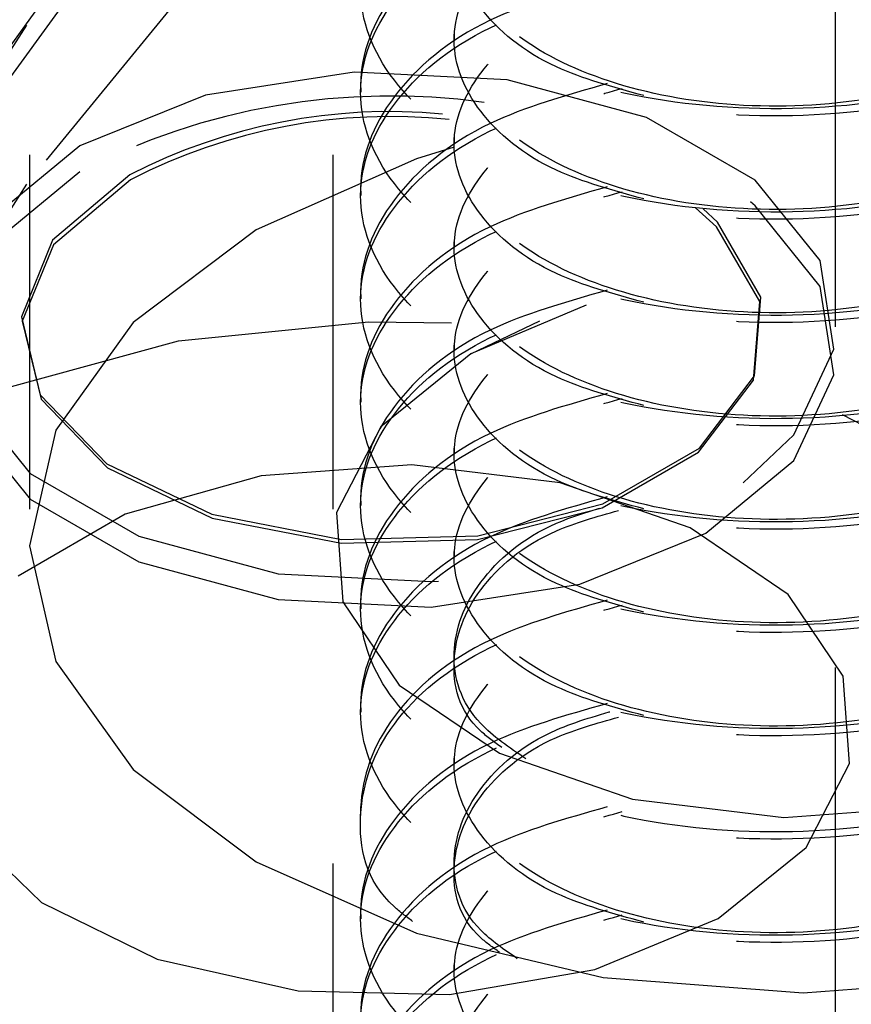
# Model space of a CAD drawing. Header units: inches. Extents: x 1907 to 2452, y -210 to -54.
# Tile 306 of 656: x 1990.757 to 1990.992, y -192.627 to -192.349. Entities that reach past the tile are written whole.
import ezdxf

# ---------------------------------------------------------------- set-up
doc = ezdxf.new("R2010")
doc.units = ezdxf.units.IN
doc.header["$LTSCALE"] = 0.5
doc.header["$MEASUREMENT"] = 0
doc.linetypes.add('HIDDEN', pattern=[0.22499999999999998, 0.15, -0.075])
doc.layers.add('SID-M-H', color=4, linetype='HIDDEN')

msp = doc.modelspace()

# ---------------------------------------------------------------- linework, layer by layer
at = {"layer": 'SID-M-H'}
for p, q in [((1990.759900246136, -191.7873924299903), (1990.759900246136, -192.4977829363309)), ((1990.845587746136, -191.7873924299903), (1990.845587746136, -192.8325646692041)), ((1990.987449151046, -192.4359006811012), (1990.987449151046, -192.2314440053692)), ((1990.82794081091, -192.2665448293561), (1990.759059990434, -192.3507653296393)), ((1990.791930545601, -192.3050375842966), (1990.729390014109, -192.390890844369)), ((1990.733052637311, -192.394864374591), (1990.795462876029, -192.3091899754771)), ((1990.82794081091, -192.3114545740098), (1990.759059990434, -192.395675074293)), ((1990.759059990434, -192.3507653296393), (1990.702975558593, -192.438092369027)), ((1990.879819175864, -192.3529927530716), (1990.879819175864, -192.3551191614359)), ((1990.851554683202, -192.3640143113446), (1990.809621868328, -192.3705006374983)), ((1990.894801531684, -192.3661985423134), (1990.851554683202, -192.3640143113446)), ((1990.853400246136, -192.3675738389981), (1990.853400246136, -192.3697002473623)), ((1990.93414620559, -192.376789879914), (1990.894801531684, -192.3661985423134)), ((1990.809621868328, -192.3705006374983), (1990.774060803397, -192.3848751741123)), ((1990.964843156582, -192.3945108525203), (1990.93414620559, -192.376789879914)), ((1990.879819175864, -192.3821549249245), (1990.879819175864, -192.3842813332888)), ((1990.774060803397, -192.3848751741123), (1990.749160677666, -192.4054041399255)), ((1990.879841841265, -192.3852066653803), (1990.869150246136, -192.388544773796)), ((1990.869150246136, -192.388544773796), (1990.823897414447, -192.4085903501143)), ((1990.774060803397, -192.3921564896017), (1990.749160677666, -192.4126854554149)), ((1990.788227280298, -192.3930533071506), (1990.766427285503, -192.411424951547)), ((1990.788417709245, -192.3944103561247), (1990.766673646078, -192.4127348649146)), ((1990.983189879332, -192.4172240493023), (1990.964843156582, -192.3945108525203)), ((1990.759059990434, -192.395675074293), (1990.702975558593, -192.4830021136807)), ((1990.853400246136, -192.3967360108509), (1990.853400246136, -192.3988624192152)), ((1990.964843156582, -192.4017921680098), (1990.963444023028, -192.4006619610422)), ((1990.953914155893, -192.4077374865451), (1990.947995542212, -192.4023036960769)), ((1990.954149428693, -192.406414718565), (1990.950129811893, -192.4025882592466)), ((1990.983189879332, -192.4245053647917), (1990.964843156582, -192.4017921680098)), ((1990.966408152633, -192.4275290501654), (1990.954149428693, -192.406414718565)), ((1990.823897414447, -192.4085903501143), (1990.789173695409, -192.4347142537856)), ((1990.966141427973, -192.4287976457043), (1990.953914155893, -192.4077374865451)), ((1990.766427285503, -192.411424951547), (1990.757595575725, -192.4331021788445)), ((1990.879819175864, -192.4113170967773), (1990.879819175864, -192.4134435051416)), ((1990.766673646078, -192.4127348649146), (1990.757864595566, -192.4343564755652)), ((1990.986973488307, -192.4421899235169), (1990.983189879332, -192.4172240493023)), ((1990.853400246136, -192.4258981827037), (1990.853400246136, -192.428024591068)), ((1990.986973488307, -192.4494712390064), (1990.983189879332, -192.4245053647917)), ((1990.964626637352, -192.4497740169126), (1990.966408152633, -192.4275290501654)), ((1990.917064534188, -192.4297778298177), (1990.88448762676, -192.4435683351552)), ((1990.964364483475, -192.4509855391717), (1990.966141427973, -192.4287976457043)), ((1990.757595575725, -192.4331021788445), (1990.762924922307, -192.4551573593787)), ((1990.88448762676, -192.4435683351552), (1990.904026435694, -192.4342610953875)), ((1990.757864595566, -192.4343564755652), (1990.763180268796, -192.4563550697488)), ((1990.789173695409, -192.4347142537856), (1990.767345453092, -192.4651361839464)), ((1990.801946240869, -192.4398471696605), (1990.855620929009, -192.4345046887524)), ((1990.855620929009, -192.4345046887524), (1990.879092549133, -192.4348378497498)), ((1990.752758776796, -192.4533513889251), (1990.801946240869, -192.4398471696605)), ((1990.879819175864, -192.4404792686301), (1990.879819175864, -192.4426056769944)), ((1990.975737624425, -192.466397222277), (1990.986973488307, -192.4421899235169)), ((1990.88448762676, -192.4435683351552), (1990.859082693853, -192.4641092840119)), ((1990.987449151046, -193.2321147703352), (1990.987449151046, -192.4431819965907)), ((1990.948823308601, -192.4713045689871), (1990.964364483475, -192.4509855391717)), ((1990.94904548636, -192.4701453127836), (1990.964626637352, -192.4497740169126)), ((1990.975737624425, -192.4736785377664), (1990.986973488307, -192.4494712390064)), ((1990.74170842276, -192.4545773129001), (1990.76005514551, -192.4772905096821)), ((1990.762924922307, -192.4551573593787), (1990.781695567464, -192.4746118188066)), ((1990.763180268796, -192.4563550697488), (1990.781902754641, -192.4757596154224)), ((1990.853400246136, -192.4550603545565), (1990.853400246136, -192.4571867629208)), ((1990.74170842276, -192.4618586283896), (1990.76005514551, -192.4845718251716)), ((1990.98936924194, -192.4606646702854), (1991.003870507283, -192.4682541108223)), ((1990.859082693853, -192.4641092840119), (1990.84660766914, -192.4882992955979)), ((1990.767345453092, -192.4651361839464), (1990.759900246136, -192.4977829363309)), ((1990.961430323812, -192.4799705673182), (1990.975737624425, -192.466397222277)), ((1990.879819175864, -192.469641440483), (1990.879819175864, -192.4717678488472)), ((1990.921769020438, -192.4858916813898), (1990.94904548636, -192.4701453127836)), ((1990.921616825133, -192.4870105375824), (1990.948823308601, -192.4713045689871)), ((1990.781695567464, -192.4746118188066), (1990.811372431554, -192.4888381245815)), ((1990.781902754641, -192.4757596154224), (1990.811503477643, -192.4899494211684)), ((1990.867821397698, -192.4749116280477), (1990.825355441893, -192.4779674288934)), ((1990.909705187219, -192.479981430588), (1990.867821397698, -192.4749116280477)), ((1990.950837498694, -192.4942075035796), (1990.975737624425, -192.4736785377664)), ((1990.76005514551, -192.4772905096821), (1990.790752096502, -192.4950114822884)), ((1990.825355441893, -192.4779674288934), (1990.786909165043, -192.4888176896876)), ((1990.946468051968, -192.4926274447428), (1990.909705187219, -192.479981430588)), ((1990.853400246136, -192.4842225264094), (1990.853400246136, -192.4863489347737)), ((1990.76005514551, -192.4845718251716), (1990.790752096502, -192.5022927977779)), ((1990.886419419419, -192.4959822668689), (1990.921616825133, -192.4870105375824)), ((1990.886481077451, -192.4948864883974), (1990.921769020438, -192.4858916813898)), ((1990.786909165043, -192.4888176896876), (1990.756648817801, -192.5062866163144)), ((1990.811372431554, -192.4888381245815), (1990.847947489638, -192.495914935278)), ((1990.84660766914, -192.4882992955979), (1990.848414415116, -192.5135170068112)), ((1990.811503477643, -192.4899494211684), (1990.847984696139, -192.4970080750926)), ((1990.974126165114, -192.5114792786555), (1990.946468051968, -192.4926274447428)), ((1990.790752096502, -192.4950114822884), (1990.830096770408, -192.505602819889)), ((1990.847947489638, -192.495914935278), (1990.886481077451, -192.4948864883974)), ((1990.915276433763, -192.5085820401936), (1990.950837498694, -192.4942075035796)), ((1990.759900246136, -192.4977829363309), (1990.767345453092, -192.5304296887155)), ((1990.847984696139, -192.4970080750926), (1990.886419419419, -192.4959822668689)), ((1990.879819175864, -192.4988036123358), (1990.879819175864, -192.5009300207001)), ((1990.790752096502, -192.5022927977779), (1990.830096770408, -192.5128841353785)), ((1990.830096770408, -192.505602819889), (1990.873343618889, -192.5077870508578)), ((1990.873343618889, -192.5077870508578), (1990.875406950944, -192.5076728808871)), ((1990.873343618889, -192.5150683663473), (1990.915276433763, -192.5085820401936)), ((1990.989682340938, -192.5344940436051), (1990.974126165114, -192.5114792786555)), ((1990.830096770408, -192.5128841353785), (1990.873343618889, -192.5150683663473)), ((1990.848414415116, -192.5135170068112), (1990.864307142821, -192.5370296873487)), ((1990.853400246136, -192.5133846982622), (1990.853400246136, -192.5155111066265)), ((1990.879819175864, -192.5279657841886), (1990.879819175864, -192.5300921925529)), ((1990.767345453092, -192.5304296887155), (1990.789173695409, -192.5608516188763)), ((1990.864307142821, -192.5370296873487), (1990.892563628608, -192.5562893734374)), ((1990.991450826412, -192.5591777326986), (1990.989682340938, -192.5344940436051)), ((1990.853400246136, -192.542546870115), (1990.853400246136, -192.5446732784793)), ((1990.892563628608, -192.5562893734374), (1990.930121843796, -192.5692089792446)), ((1990.879819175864, -192.5571279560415), (1990.879819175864, -192.5592543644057)), ((1990.979239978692, -192.5828554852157), (1990.991450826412, -192.5591777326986)), ((1990.789173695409, -192.5608516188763), (1990.823897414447, -192.5869755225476)), ((1990.930121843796, -192.5692089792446), (1990.972911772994, -192.5743884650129)), ((1990.853400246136, -192.5717090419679), (1990.853400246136, -192.5738354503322)), ((1990.972911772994, -192.5743884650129), (1991.016296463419, -192.5712665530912)), ((1990.741342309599, -192.5771752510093), (1990.76324822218, -192.5983980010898)), ((1990.9543730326, -192.6029614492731), (1990.979239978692, -192.5828554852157)), ((1990.823897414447, -192.5869755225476), (1990.869150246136, -192.6070210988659)), ((1990.879819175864, -192.5862901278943), (1990.879819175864, -192.5884165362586)), ((1990.76324822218, -192.5983980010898), (1990.795904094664, -192.6143646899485)), ((1990.853400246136, -192.6008712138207), (1990.853400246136, -192.602997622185)), ((1990.919544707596, -192.6173168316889), (1990.9543730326, -192.6029614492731)), ((1990.869150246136, -192.6070210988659), (1990.921848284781, -192.6196222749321)), ((1990.795904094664, -192.6143646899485), (1990.83577115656, -192.623345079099)), ((1990.878529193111, -192.6243660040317), (1990.919544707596, -192.6173168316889)), ((1990.879819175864, -192.6154522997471), (1990.879819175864, -192.6175787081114)), ((1990.921848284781, -192.6196222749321), (1990.978400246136, -192.6239203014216)), ((1990.978400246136, -192.6239203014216), (1991.034952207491, -192.6196222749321)), ((1990.83577115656, -192.623345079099), (1990.878529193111, -192.6243660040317))]:
    msp.add_line(p, q, dxfattribs=at)
for centre, radius, start, end in [((1990.861975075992, -192.5620916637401), 0.191329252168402, 82.11061266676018, 117.3543360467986), ((1990.861761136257, -192.5353001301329), 0.1601292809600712, 84.71637723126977, 117.3365000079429), ((1990.861878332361, -192.5366329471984), 0.1600741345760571, 84.08111062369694, 117.3171978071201)]:
    msp.add_arc(centre, radius, start, end, dxfattribs=at)
for points, knots in [([(1990.923029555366, -192.2506172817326), (1990.911377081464, -192.2539278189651), (1990.885412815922, -192.2613044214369), (1990.860076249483, -192.2829161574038), (1990.850101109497, -192.3092018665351), (1990.859920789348, -192.3357733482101), (1990.887707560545, -192.3579547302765), (1990.929320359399, -192.3721861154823), (1990.978399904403, -192.3759985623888), (1991.027481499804, -192.3685391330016), (1991.069088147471, -192.3506710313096), (1991.096897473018, -192.3248118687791), (1991.106633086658, -192.2947165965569), (1991.096971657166, -192.2643322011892), (1991.068791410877, -192.239340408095), (1991.040395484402, -192.224471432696), (1991.022443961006, -192.2219307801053), (1991.0205313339, -192.2216600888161)], [0, 0, 0, 0, 0.05843403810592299, 0.1302038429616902, 0.2019736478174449, 0.27374345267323, 0.3455132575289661, 0.4172830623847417, 0.489052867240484, 0.5608226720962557, 0.6325924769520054, 0.7043622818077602, 0.7761320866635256, 0.8479018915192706, 0.9196716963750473, 0.9914415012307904, 1, 1, 1, 1]), ([(1991.019821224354, -192.2236778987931), (1991.021973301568, -192.2239798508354), (1991.040174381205, -192.2265335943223), (1991.068800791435, -192.2414499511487), (1991.096969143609, -192.2664631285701), (1991.106633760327, -192.2968417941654), (1991.096897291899, -192.3269386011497), (1991.069088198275, -192.3527973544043), (1991.027481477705, -192.3706655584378), (1990.978399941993, -192.3781249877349), (1990.929320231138, -192.3743124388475), (1990.887708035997, -192.3600814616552), (1990.859919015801, -192.3378985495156), (1990.850107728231, -192.3113327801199), (1990.860051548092, -192.285025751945), (1990.885991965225, -192.2630703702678), (1990.912788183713, -192.255505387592), (1990.925245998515, -192.2519883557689)], [0, 0, 0, 0, 0.009576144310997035, 0.08098973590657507, 0.1524033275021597, 0.2238169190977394, 0.2952305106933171, 0.3666441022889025, 0.4380576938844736, 0.5094712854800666, 0.5808848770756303, 0.6522984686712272, 0.7237120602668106, 0.7951256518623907, 0.866539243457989, 0.9379528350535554, 1, 1, 1, 1]), ([(1990.923029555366, -192.2797794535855), (1990.911377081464, -192.2830899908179), (1990.885412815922, -192.2904665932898), (1990.860076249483, -192.3120783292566), (1990.850101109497, -192.338364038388), (1990.859920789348, -192.3649355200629), (1990.887707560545, -192.3871169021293), (1990.929320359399, -192.4013482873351), (1990.978399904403, -192.4051607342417), (1991.027481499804, -192.3977013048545), (1991.069088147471, -192.3798332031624), (1991.096897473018, -192.353974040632), (1991.106633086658, -192.3238787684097), (1991.096971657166, -192.2934943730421), (1991.068791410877, -192.2685025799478), (1991.040395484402, -192.2536336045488), (1991.022443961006, -192.2510929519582), (1991.0205313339, -192.2508222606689)], [0, 0, 0, 0, 0.05843403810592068, 0.1302038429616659, 0.2019736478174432, 0.2737434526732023, 0.3455132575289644, 0.4172830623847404, 0.4890528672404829, 0.5608226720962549, 0.6325924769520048, 0.7043622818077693, 0.7761320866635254, 0.8479018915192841, 0.9196716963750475, 0.9914415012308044, 1, 1, 1, 1]), ([(1991.019821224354, -192.2528400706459), (1991.021973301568, -192.2531420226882), (1991.040174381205, -192.2556957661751), (1991.068800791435, -192.2706121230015), (1991.096969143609, -192.2956253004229), (1991.106633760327, -192.3260039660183), (1991.096897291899, -192.3561007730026), (1991.069088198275, -192.3819595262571), (1991.027481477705, -192.3998277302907), (1990.978399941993, -192.4072871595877), (1990.929320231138, -192.4034746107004), (1990.887708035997, -192.389243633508), (1990.859919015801, -192.3670607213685), (1990.850107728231, -192.3404949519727), (1990.860051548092, -192.3141879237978), (1990.885991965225, -192.2922325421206), (1990.912788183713, -192.2846675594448), (1990.925245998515, -192.2811505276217)], [0, 0, 0, 0, 0.009576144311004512, 0.08098973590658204, 0.1524033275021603, 0.223816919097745, 0.2952305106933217, 0.3666441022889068, 0.4380576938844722, 0.50947128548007, 0.5808848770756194, 0.6522984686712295, 0.7237120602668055, 0.7951256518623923, 0.86653924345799, 0.937952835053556, 1, 1, 1, 1]), ([(1991.017897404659, -192.2519883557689), (1991.028604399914, -192.2560130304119), (1991.050646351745, -192.2642984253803), (1991.071760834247, -192.2851913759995), (1991.079571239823, -192.3092200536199), (1991.071842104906, -192.3334253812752), (1991.04992401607, -192.3541814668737), (1991.017107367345, -192.3686645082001), (1990.978400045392, -192.3749308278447), (1990.939693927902, -192.3723102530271), (1990.90687366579, -192.3614701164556), (1990.884968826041, -192.3443682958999), (1990.87719030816, -192.323774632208), (1990.885184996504, -192.3035166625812), (1990.903084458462, -192.2879509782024), (1990.920731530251, -192.2829746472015), (1990.927200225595, -192.2811505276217)], [0, 0, 0, 0, 0.06984989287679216, 0.1437964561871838, 0.2177430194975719, 0.2916895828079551, 0.3656361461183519, 0.4395827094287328, 0.5135292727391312, 0.587475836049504, 0.6614223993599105, 0.7353689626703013, 0.8093155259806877, 0.8832620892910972, 0.9572086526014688, 1, 1, 1, 1]), ([(1990.923029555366, -192.3089416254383), (1990.911377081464, -192.3122521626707), (1990.885412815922, -192.3196287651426), (1990.860076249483, -192.3412405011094), (1990.850101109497, -192.3675262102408), (1990.859920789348, -192.3940976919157), (1990.887707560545, -192.4162790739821), (1990.929320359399, -192.430510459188), (1990.978399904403, -192.4343229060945), (1991.027481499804, -192.4268634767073), (1991.069088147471, -192.4089953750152), (1991.096897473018, -192.3831362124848), (1991.106633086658, -192.3530409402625), (1991.096971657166, -192.3226565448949), (1991.068791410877, -192.2976647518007), (1991.040395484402, -192.2827957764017), (1991.022443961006, -192.280255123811), (1991.0205313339, -192.2799844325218)], [0, 0, 0, 0, 0.0584340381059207, 0.130203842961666, 0.2019736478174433, 0.2737434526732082, 0.3455132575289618, 0.4172830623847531, 0.4890528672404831, 0.5608226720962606, 0.6325924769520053, 0.7043622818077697, 0.7761320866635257, 0.84790189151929, 0.9196716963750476, 0.9914415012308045, 1, 1, 1, 1]), ([(1991.017897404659, -192.2811505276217), (1991.028604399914, -192.2851752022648), (1991.050646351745, -192.2934605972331), (1991.071760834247, -192.3143535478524), (1991.079571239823, -192.3383822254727), (1991.071842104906, -192.362587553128), (1991.04992401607, -192.3833436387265), (1991.017107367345, -192.397826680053), (1990.978400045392, -192.4040929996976), (1990.939693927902, -192.4014724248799), (1990.90687366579, -192.3906322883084), (1990.884968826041, -192.3735304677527), (1990.87719030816, -192.3529368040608), (1990.885184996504, -192.332678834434), (1990.903084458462, -192.3171131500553), (1990.920731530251, -192.3121368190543), (1990.927200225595, -192.3103126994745)], [0, 0, 0, 0, 0.06984989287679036, 0.1437964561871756, 0.2177430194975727, 0.2916895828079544, 0.3656361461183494, 0.4395827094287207, 0.5135292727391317, 0.5874758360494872, 0.6614223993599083, 0.7353689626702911, 0.8093155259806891, 0.883262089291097, 0.9572086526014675, 0.9999999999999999, 0.9999999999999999, 0.9999999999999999, 0.9999999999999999]), ([(1991.019821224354, -192.2820022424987), (1991.021973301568, -192.282304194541), (1991.040174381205, -192.2848579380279), (1991.068800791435, -192.2997742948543), (1991.096969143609, -192.3247874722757), (1991.106633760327, -192.3551661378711), (1991.096897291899, -192.3852629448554), (1991.069088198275, -192.4111216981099), (1991.027481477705, -192.4289899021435), (1990.978399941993, -192.4364493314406), (1990.929320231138, -192.4326367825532), (1990.887708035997, -192.4184058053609), (1990.859919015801, -192.3962228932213), (1990.850107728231, -192.3696571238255), (1990.860051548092, -192.3433500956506), (1990.885991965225, -192.3213947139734), (1990.912788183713, -192.3138297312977), (1990.925245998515, -192.3103126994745)], [0, 0, 0, 0, 0.009576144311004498, 0.08098973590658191, 0.1524033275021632, 0.2238169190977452, 0.2952305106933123, 0.3666441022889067, 0.4380576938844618, 0.5094712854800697, 0.5808848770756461, 0.652298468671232, 0.7237120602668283, 0.7951256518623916, 0.8665392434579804, 0.9379528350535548, 1, 1, 1, 1]), ([(1990.933368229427, -192.3706647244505), (1990.924672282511, -192.3682797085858), (1990.904705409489, -192.3628034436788), (1990.885118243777, -192.3463443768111), (1990.877146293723, -192.3259386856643), (1990.885211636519, -192.3056428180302), (1990.902819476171, -192.2902339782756), (1990.920093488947, -192.2853367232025), (1990.926205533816, -192.2836039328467)], [0, 0, 0, 0, 0.1450500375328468, 0.3330512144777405, 0.5210523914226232, 0.709053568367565, 0.8970547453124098, 1, 1, 1, 1]), ([(1990.933368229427, -192.3998268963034), (1990.924673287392, -192.397442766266), (1990.90470872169, -192.3919685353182), (1990.885100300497, -192.3754907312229), (1990.877213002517, -192.3551596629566), (1990.88496274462, -192.3345855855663), (1990.906875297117, -192.3174785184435), (1990.939693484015, -192.3066397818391), (1990.978400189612, -192.30401885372), (1991.017107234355, -192.310285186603), (1991.049924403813, -192.3247685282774), (1991.071840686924, -192.3455233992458), (1991.079576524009, -192.3697332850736), (1991.071741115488, -192.3937449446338), (1991.051147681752, -192.4142721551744), (1991.029827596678, -192.422328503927), (1991.019821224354, -192.4261096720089)], [0, 0, 0, 0, 0.05649815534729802, 0.1297261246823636, 0.2029540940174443, 0.2761820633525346, 0.3494100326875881, 0.4226380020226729, 0.4958659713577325, 0.569093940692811, 0.6423219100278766, 0.7155498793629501, 0.7887778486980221, 0.8620058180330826, 0.9352337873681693, 1, 1, 1, 1]), ([(1990.923029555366, -192.3381037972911), (1990.911377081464, -192.3414143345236), (1990.885412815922, -192.3487909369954), (1990.860076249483, -192.3704026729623), (1990.850101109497, -192.3966883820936), (1990.859920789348, -192.4232598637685), (1990.887707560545, -192.445441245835), (1990.929320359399, -192.4596726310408), (1990.978399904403, -192.4634850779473), (1991.027481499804, -192.4560256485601), (1991.069088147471, -192.438157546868), (1991.096897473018, -192.4122983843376), (1991.106633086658, -192.3822031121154), (1991.096971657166, -192.3518187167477), (1991.068791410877, -192.3268269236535), (1991.040395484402, -192.3119579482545), (1991.022443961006, -192.3094172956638), (1991.0205313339, -192.3091466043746)], [0, 0, 0, 0, 0.0584340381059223, 0.1302038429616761, 0.2019736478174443, 0.2737434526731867, 0.3455132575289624, 0.4172830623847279, 0.4890528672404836, 0.5608226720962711, 0.6325924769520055, 0.7043622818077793, 0.7761320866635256, 0.8479018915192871, 0.9196716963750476, 0.9914415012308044, 1, 1, 1, 1]), ([(1991.019821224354, -192.3111644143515), (1991.021973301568, -192.3114663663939), (1991.040174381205, -192.3140201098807), (1991.068800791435, -192.3289364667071), (1991.096969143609, -192.3539496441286), (1991.106633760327, -192.3843283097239), (1991.096897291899, -192.4144251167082), (1991.069088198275, -192.4402838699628), (1991.027481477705, -192.4581520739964), (1990.978399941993, -192.4656115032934), (1990.929320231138, -192.461798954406), (1990.887708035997, -192.4475679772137), (1990.859919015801, -192.4253850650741), (1990.850107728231, -192.3988192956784), (1990.860051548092, -192.3725122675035), (1990.885991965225, -192.3505568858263), (1990.912788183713, -192.3429919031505), (1990.925245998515, -192.3394748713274)], [0, 0, 0, 0, 0.009576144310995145, 0.08098973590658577, 0.1524033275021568, 0.2238169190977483, 0.2952305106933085, 0.3666441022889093, 0.4380576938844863, 0.5094712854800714, 0.5808848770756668, 0.6522984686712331, 0.7237120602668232, 0.795125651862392, 0.8665392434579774, 0.937952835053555, 1, 1, 1, 1]), ([(1991.017897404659, -192.3103126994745), (1991.028604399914, -192.3143373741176), (1991.050646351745, -192.3226227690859), (1991.071760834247, -192.3435157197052), (1991.079571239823, -192.3675443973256), (1991.071842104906, -192.3917497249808), (1991.04992401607, -192.4125058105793), (1991.017107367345, -192.4269888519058), (1990.978400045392, -192.4332551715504), (1990.939693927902, -192.4306345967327), (1990.90687366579, -192.4197944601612), (1990.884968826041, -192.4026926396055), (1990.87719030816, -192.3820989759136), (1990.885184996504, -192.3618410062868), (1990.903084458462, -192.3462753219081), (1990.920731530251, -192.3412989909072), (1990.927200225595, -192.3394748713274)], [0, 0, 0, 0, 0.0698498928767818, 0.1437964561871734, 0.2177430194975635, 0.2916895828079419, 0.3656361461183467, 0.4395827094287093, 0.5135292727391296, 0.5874758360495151, 0.6614223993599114, 0.7353689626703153, 0.8093155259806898, 0.8832620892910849, 0.9572086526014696, 1, 1, 1, 1]), ([(1990.923029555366, -192.3672659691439), (1990.911377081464, -192.3705765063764), (1990.885412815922, -192.3779531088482), (1990.860076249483, -192.3995648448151), (1990.850101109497, -192.4258505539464), (1990.859920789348, -192.4524220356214), (1990.887707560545, -192.4746034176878), (1990.929320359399, -192.4888348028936), (1990.978399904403, -192.4926472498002), (1991.027481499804, -192.4851878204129), (1991.069088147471, -192.4673197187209), (1991.096897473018, -192.4414605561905), (1991.106633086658, -192.4113652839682), (1991.096971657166, -192.3809808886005), (1991.068791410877, -192.3559890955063), (1991.040395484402, -192.3411201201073), (1991.022443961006, -192.3385794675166), (1991.0205313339, -192.3383087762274)], [0, 0, 0, 0, 0.05843403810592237, 0.1302038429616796, 0.2019736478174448, 0.2737434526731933, 0.3455132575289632, 0.4172830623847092, 0.4890528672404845, 0.5608226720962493, 0.632592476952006, 0.7043622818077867, 0.7761320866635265, 0.8479018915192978, 0.9196716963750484, 0.991441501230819, 1, 1, 1, 1]), ([(1991.017897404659, -192.3394748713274), (1991.028604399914, -192.3434995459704), (1991.050646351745, -192.3517849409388), (1991.071760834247, -192.3726778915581), (1991.079571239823, -192.3967065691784), (1991.071842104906, -192.4209118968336), (1991.04992401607, -192.4416679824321), (1991.017107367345, -192.4561510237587), (1990.978400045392, -192.4624173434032), (1990.939693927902, -192.4597967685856), (1990.90687366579, -192.448956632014), (1990.884968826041, -192.4318548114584), (1990.87719030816, -192.4112611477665), (1990.885184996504, -192.3910031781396), (1990.903084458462, -192.3754374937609), (1990.920731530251, -192.37046116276), (1990.927200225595, -192.3686370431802)], [0, 0, 0, 0, 0.0698498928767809, 0.1437964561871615, 0.2177430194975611, 0.2916895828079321, 0.3656361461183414, 0.4395827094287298, 0.5135292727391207, 0.5874758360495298, 0.6614223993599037, 0.7353689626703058, 0.8093155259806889, 0.8832620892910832, 0.9572086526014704, 1, 1, 1, 1]), ([(1991.019821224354, -192.3403265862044), (1991.021973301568, -192.3406285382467), (1991.040174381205, -192.3431822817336), (1991.068800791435, -192.35809863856), (1991.096969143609, -192.3831118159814), (1991.106633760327, -192.4134904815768), (1991.096897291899, -192.443587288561), (1991.069088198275, -192.4694460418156), (1991.027481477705, -192.4873142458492), (1990.978399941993, -192.4947736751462), (1990.929320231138, -192.4909611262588), (1990.887708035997, -192.4767301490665), (1990.859919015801, -192.4545472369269), (1990.850107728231, -192.4279814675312), (1990.860051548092, -192.4016744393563), (1990.885991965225, -192.3797190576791), (1990.912788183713, -192.3721540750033), (1990.925245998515, -192.3686370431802)], [0, 0, 0, 0, 0.009576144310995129, 0.08098973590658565, 0.1524033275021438, 0.2238169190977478, 0.295230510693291, 0.3666441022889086, 0.438057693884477, 0.5094712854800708, 0.5808848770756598, 0.6522984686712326, 0.7237120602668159, 0.7951256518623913, 0.8665392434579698, 0.9379528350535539, 0.9999999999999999, 0.9999999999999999, 0.9999999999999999, 0.9999999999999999]), ([(1990.933368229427, -192.4289890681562), (1990.924672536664, -192.4266042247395), (1990.904706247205, -192.4211283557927), (1990.885113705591, -192.4046656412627), (1990.877163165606, -192.3842744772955), (1990.885148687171, -192.3639244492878), (1990.903936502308, -192.3478963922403), (1990.922800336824, -192.3426580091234), (1990.930434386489, -192.3405380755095)], [0, 0, 0, 0, 0.1415317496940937, 0.3249728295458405, 0.5084139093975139, 0.6918549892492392, 0.8752960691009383, 1, 1, 1, 1]), ([(1990.923029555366, -192.3964281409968), (1990.911377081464, -192.3997386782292), (1990.885412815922, -192.407115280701), (1990.860076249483, -192.4287270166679), (1990.850101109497, -192.4550127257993), (1990.859920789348, -192.4815842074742), (1990.887707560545, -192.5037655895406), (1990.929320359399, -192.5179969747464), (1990.978399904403, -192.521809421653), (1991.027481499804, -192.5143499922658), (1991.069088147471, -192.4964818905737), (1991.096897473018, -192.4706227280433), (1991.106633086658, -192.440527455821), (1991.096971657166, -192.4101430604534), (1991.068791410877, -192.3851512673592), (1991.040395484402, -192.3702822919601), (1991.022443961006, -192.3677416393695), (1991.0205313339, -192.3674709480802)], [0, 0, 0, 0, 0.05843403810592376, 0.1302038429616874, 0.2019736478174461, 0.2737434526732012, 0.3455132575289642, 0.4172830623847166, 0.4890528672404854, 0.560822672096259, 0.6325924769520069, 0.7043622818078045, 0.7761320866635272, 0.847901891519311, 0.9196716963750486, 0.991441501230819, 1, 1, 1, 1]), ([(1991.019821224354, -192.3694887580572), (1991.021973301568, -192.3697907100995), (1991.040174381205, -192.3723444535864), (1991.068800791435, -192.3872608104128), (1991.096969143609, -192.4122739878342), (1991.106633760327, -192.4426526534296), (1991.096897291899, -192.4727494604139), (1991.069088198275, -192.4986082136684), (1991.027481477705, -192.516476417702), (1990.978399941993, -192.5239358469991), (1990.929320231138, -192.5201232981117), (1990.887708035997, -192.5058923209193), (1990.859919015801, -192.4837094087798), (1990.850107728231, -192.457143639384), (1990.860051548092, -192.4308366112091), (1990.885991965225, -192.4088812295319), (1990.912788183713, -192.4013162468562), (1990.925245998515, -192.397799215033)], [0, 0, 0, 0, 0.009576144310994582, 0.0809897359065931, 0.1524033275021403, 0.2238169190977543, 0.2952305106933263, 0.3666441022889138, 0.4380576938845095, 0.5094712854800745, 0.5808848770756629, 0.6522984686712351, 0.7237120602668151, 0.7951256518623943, 0.8665392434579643, 0.9379528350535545, 1, 1, 1, 1]), ([(1991.017897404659, -192.3686370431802), (1991.028604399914, -192.3726617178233), (1991.050646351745, -192.3809471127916), (1991.071760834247, -192.4018400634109), (1991.079571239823, -192.4258687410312), (1991.071842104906, -192.4500740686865), (1991.04992401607, -192.470830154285), (1991.017107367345, -192.4853131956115), (1990.978400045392, -192.4915795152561), (1990.939693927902, -192.4889589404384), (1990.90687366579, -192.4781188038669), (1990.884968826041, -192.4610169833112), (1990.87719030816, -192.4404233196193), (1990.885184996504, -192.4201653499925), (1990.903084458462, -192.4045996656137), (1990.920731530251, -192.3996233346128), (1990.927200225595, -192.397799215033)], [0, 0, 0, 0, 0.06984989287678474, 0.143796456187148, 0.2177430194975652, 0.2916895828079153, 0.3656361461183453, 0.4395827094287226, 0.5135292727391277, 0.587475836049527, 0.6614223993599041, 0.7353689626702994, 0.8093155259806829, 0.8832620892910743, 0.9572086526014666, 1, 1, 1, 1]), ([(1990.933368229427, -192.458151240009), (1990.924672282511, -192.4557662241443), (1990.904705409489, -192.4502899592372), (1990.885118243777, -192.4338308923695), (1990.877146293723, -192.4134252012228), (1990.885211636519, -192.3931293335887), (1990.902819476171, -192.3777204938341), (1990.920093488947, -192.372823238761), (1990.926205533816, -192.3710904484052)], [0, 0, 0, 0, 0.1450500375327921, 0.3330512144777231, 0.5210523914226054, 0.7090535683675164, 0.8970547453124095, 0.9999999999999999, 0.9999999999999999, 0.9999999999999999, 0.9999999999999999]), ([(1990.923029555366, -192.4255903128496), (1990.911377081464, -192.428900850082), (1990.885412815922, -192.4362774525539), (1990.860076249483, -192.4578891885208), (1990.850101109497, -192.4841748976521), (1990.859920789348, -192.510746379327), (1990.887707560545, -192.5329277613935), (1990.929320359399, -192.5471591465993), (1990.978399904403, -192.5509715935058), (1991.027481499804, -192.5435121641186), (1991.069088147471, -192.5256440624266), (1991.096897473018, -192.4997848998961), (1991.106633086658, -192.4696896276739), (1991.096971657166, -192.4393052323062), (1991.068791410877, -192.414313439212), (1991.040395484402, -192.399444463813), (1991.022443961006, -192.3969038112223), (1991.0205313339, -192.3966331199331)], [0, 0, 0, 0, 0.05843403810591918, 0.1302038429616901, 0.2019736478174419, 0.2737434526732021, 0.3455132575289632, 0.4172830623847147, 0.4890528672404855, 0.5608226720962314, 0.6325924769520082, 0.7043622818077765, 0.7761320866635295, 0.8479018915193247, 0.9196716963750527, 0.9914415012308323, 1, 1, 1, 1]), ([(1991.017897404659, -192.397799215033), (1991.028604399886, -192.4018238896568), (1991.050646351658, -192.4101092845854), (1991.071760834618, -192.431002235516), (1991.079571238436, -192.4550309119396), (1991.071842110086, -192.479236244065), (1991.049923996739, -192.4999923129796), (1991.017107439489, -192.5144754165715), (1990.978399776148, -192.5207415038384), (1990.939694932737, -192.5181217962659), (1990.906869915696, -192.5072784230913), (1990.884982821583, -192.4901886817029), (1990.877138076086, -192.4695499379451), (1990.885379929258, -192.4494602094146), (1990.900442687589, -192.4352790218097), (1990.914378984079, -192.4310922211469), (1990.917346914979, -192.4302005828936)], [0, 0, 0, 0, 0.071478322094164, 0.1471488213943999, 0.2228193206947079, 0.2984898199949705, 0.3741603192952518, 0.4498308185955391, 0.5255013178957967, 0.6011718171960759, 0.6768423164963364, 0.7525128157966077, 0.8281833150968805, 0.9038538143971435, 0.9795243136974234, 1, 1, 1, 1]), ([(1991.019821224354, -192.39865092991), (1991.021973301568, -192.3989528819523), (1991.040174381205, -192.4015066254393), (1991.068800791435, -192.4164229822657), (1991.096969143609, -192.4414361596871), (1991.106633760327, -192.4718148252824), (1991.096897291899, -192.5019116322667), (1991.069088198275, -192.5277703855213), (1991.027481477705, -192.5456385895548), (1990.978399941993, -192.5530980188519), (1990.929320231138, -192.5492854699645), (1990.887708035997, -192.5350544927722), (1990.859919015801, -192.5128715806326), (1990.850107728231, -192.4863058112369), (1990.860051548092, -192.4599987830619), (1990.885991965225, -192.4380434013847), (1990.912788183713, -192.430478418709), (1990.925245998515, -192.4269613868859)], [0, 0, 0, 0, 0.009576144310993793, 0.08098973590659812, 0.1524033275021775, 0.2238169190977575, 0.295230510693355, 0.3666441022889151, 0.438057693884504, 0.5094712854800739, 0.5808848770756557, 0.6522984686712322, 0.7237120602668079, 0.7951256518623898, 0.8665392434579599, 0.9379528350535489, 1, 1, 1, 1]), ([(1990.933368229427, -192.4873134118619), (1990.924672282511, -192.4849283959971), (1990.904705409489, -192.4794521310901), (1990.885118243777, -192.4629930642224), (1990.877146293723, -192.4425873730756), (1990.885211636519, -192.4222915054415), (1990.902819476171, -192.4068826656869), (1990.920093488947, -192.4019854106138), (1990.926205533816, -192.400252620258)], [0, 0, 0, 0, 0.145050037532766, 0.3330512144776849, 0.5210523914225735, 0.7090535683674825, 0.8970547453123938, 1, 1, 1, 1]), ([(1991.019821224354, -192.4278131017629), (1991.021973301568, -192.4281150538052), (1991.040174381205, -192.4306687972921), (1991.068800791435, -192.4455851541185), (1991.096969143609, -192.4705983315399), (1991.106633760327, -192.5009769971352), (1991.096897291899, -192.5310738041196), (1991.069088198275, -192.5569325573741), (1991.027481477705, -192.5748007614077), (1990.978399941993, -192.5822601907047), (1990.929320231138, -192.5784476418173), (1990.887708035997, -192.564216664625), (1990.859919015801, -192.5420337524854), (1990.850107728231, -192.5154679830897), (1990.860051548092, -192.4891609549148), (1990.885991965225, -192.4672055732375), (1990.912788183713, -192.4596405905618), (1990.925245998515, -192.4561235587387)], [0, 0, 0, 0, 0.009576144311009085, 0.08098973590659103, 0.1524033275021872, 0.2238169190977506, 0.2952305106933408, 0.3666441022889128, 0.4380576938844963, 0.5094712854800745, 0.5808848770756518, 0.6522984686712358, 0.723712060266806, 0.7951256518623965, 0.8665392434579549, 0.9379528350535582, 1, 1, 1, 1]), ([(1991.017897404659, -192.4269613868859), (1991.028604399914, -192.4309860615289), (1991.050646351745, -192.4392714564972), (1991.071760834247, -192.4601644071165), (1991.079571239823, -192.4841930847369), (1991.071842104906, -192.5083984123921), (1991.04992401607, -192.5291544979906), (1991.017107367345, -192.5436375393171), (1990.978400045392, -192.5499038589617), (1990.939693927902, -192.547283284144), (1990.90687366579, -192.5364431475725), (1990.884968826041, -192.5193413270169), (1990.87719030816, -192.4987476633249), (1990.885184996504, -192.4784896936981), (1990.903084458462, -192.4629240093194), (1990.920731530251, -192.4579476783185), (1990.927200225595, -192.4561235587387)], [0, 0, 0, 0, 0.06984989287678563, 0.1437964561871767, 0.2177430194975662, 0.2916895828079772, 0.3656361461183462, 0.4395827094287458, 0.5135292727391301, 0.5874758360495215, 0.6614223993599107, 0.7353689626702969, 0.809315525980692, 0.8832620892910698, 0.9572086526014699, 1, 1, 1, 1]), ([(1990.923029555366, -192.4547524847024), (1990.91137708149, -192.4580630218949), (1990.885412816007, -192.4654396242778), (1990.860076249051, -192.4870513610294), (1990.850101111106, -192.5133370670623), (1990.859920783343, -192.5399085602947), (1990.887707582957, -192.5620898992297), (1990.929320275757, -192.5763214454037), (1990.978400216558, -192.5801332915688), (1991.027480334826, -192.5726761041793), (1991.069092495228, -192.5547996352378), (1991.096881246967, -192.5289716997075), (1991.106693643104, -192.4987598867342), (1991.096745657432, -192.4688104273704), (1991.070887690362, -192.4434253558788), (1991.044205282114, -192.4336244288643), (1991.031857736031, -192.4290889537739)], [0, 0, 0, 0, 0.05953594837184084, 0.1326591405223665, 0.2057823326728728, 0.2789055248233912, 0.3520287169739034, 0.4251519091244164, 0.4982751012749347, 0.5713982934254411, 0.6445214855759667, 0.717644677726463, 0.7907678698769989, 0.8638910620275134, 0.9370142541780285, 1, 1, 1, 1]), ([(1990.933368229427, -192.5164755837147), (1990.924672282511, -192.5140905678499), (1990.904705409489, -192.5086143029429), (1990.885118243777, -192.4921552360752), (1990.877146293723, -192.4717495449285), (1990.885211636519, -192.4514536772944), (1990.902819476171, -192.4360448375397), (1990.920093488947, -192.4311475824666), (1990.926205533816, -192.4294147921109)], [0, 0, 0, 0, 0.1450500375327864, 0.3330512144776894, 0.5210523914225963, 0.709053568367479, 0.8970547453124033, 1, 1, 1, 1]), ([(1990.923029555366, -192.4839146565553), (1990.911377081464, -192.4872251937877), (1990.885412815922, -192.4946017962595), (1990.860076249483, -192.5162135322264), (1990.850101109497, -192.5424992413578), (1990.859920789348, -192.5690707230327), (1990.887707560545, -192.5912521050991), (1990.929320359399, -192.6054834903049), (1990.978399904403, -192.6092959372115), (1991.027481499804, -192.6018365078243), (1991.069088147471, -192.5839684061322), (1991.096897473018, -192.5581092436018), (1991.106633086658, -192.5280139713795), (1991.096971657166, -192.4976295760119), (1991.068791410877, -192.4726377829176), (1991.040395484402, -192.4577688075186), (1991.022443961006, -192.455228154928), (1991.0205313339, -192.4549574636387)], [0, 0, 0, 0, 0.05843403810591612, 0.1302038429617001, 0.201973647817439, 0.27374345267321, 0.3455132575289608, 0.4172830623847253, 0.4890528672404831, 0.5608226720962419, 0.6325924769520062, 0.7043622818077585, 0.7761320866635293, 0.8479018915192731, 0.91967169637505, 0.9914415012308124, 1, 1, 1, 1]), ([(1991.019821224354, -192.4569752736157), (1991.021973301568, -192.457277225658), (1991.040174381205, -192.4598309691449), (1991.068800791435, -192.4747473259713), (1991.096969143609, -192.4997605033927), (1991.106633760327, -192.5301391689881), (1991.096897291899, -192.5602359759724), (1991.069088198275, -192.5860947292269), (1991.027481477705, -192.6039629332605), (1990.978399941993, -192.6114223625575), (1990.929320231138, -192.6076098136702), (1990.887708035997, -192.5933788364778), (1990.859919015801, -192.5711959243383), (1990.850107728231, -192.5446301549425), (1990.860051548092, -192.5183231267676), (1990.885991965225, -192.4963677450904), (1990.912788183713, -192.4888027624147), (1990.925245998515, -192.4852857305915)], [0, 0, 0, 0, 0.009576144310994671, 0.0809897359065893, 0.1524033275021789, 0.2238169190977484, 0.2952305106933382, 0.3666441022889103, 0.4380576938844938, 0.5094712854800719, 0.5808848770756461, 0.6522984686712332, 0.7237120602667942, 0.7951256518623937, 0.8665392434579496, 0.9379528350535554, 1, 1, 1, 1]), ([(1990.933368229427, -192.5456377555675), (1990.924672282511, -192.5432527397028), (1990.904705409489, -192.5377764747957), (1990.885118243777, -192.5213174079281), (1990.877146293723, -192.5009117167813), (1990.885211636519, -192.4806158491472), (1990.902819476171, -192.4652070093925), (1990.920093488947, -192.4603097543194), (1990.926205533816, -192.4585769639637)], [0, 0, 0, 0, 0.1450500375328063, 0.3330512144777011, 0.5210523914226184, 0.7090535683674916, 0.8970547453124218, 1, 1, 1, 1]), ([(1990.900076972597, -192.557852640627), (1990.895395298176, -192.554672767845), (1990.882869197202, -192.5461648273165), (1990.877531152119, -192.5277711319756), (1990.885092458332, -192.5076895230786), (1990.903096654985, -192.4920812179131), (1990.920734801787, -192.487108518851), (1990.927200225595, -192.4852857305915)], [0, 0, 0, 0, 0.1429328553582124, 0.3824254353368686, 0.6219180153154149, 0.8614105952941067, 1, 1, 1, 1]), ([(1991.017897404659, -192.4852857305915), (1991.028604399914, -192.4893104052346), (1991.050646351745, -192.4975958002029), (1991.071760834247, -192.5184887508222), (1991.079571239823, -192.5425174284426), (1991.071842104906, -192.5667227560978), (1991.04992401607, -192.5874788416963), (1991.017107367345, -192.6019618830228), (1990.978400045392, -192.6082282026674), (1990.939693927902, -192.6056076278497), (1990.90687366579, -192.5947674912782), (1990.884968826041, -192.5776656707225), (1990.87719030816, -192.5570720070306), (1990.885184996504, -192.5368140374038), (1990.903084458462, -192.521248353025), (1990.920731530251, -192.5162720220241), (1990.927200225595, -192.5144479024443)], [0, 0, 0, 0, 0.06984989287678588, 0.1437964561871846, 0.2177430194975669, 0.2916895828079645, 0.3656361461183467, 0.439582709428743, 0.5135292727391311, 0.5874758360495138, 0.6614223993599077, 0.7353689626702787, 0.8093155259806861, 0.8832620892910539, 0.9572086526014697, 1, 1, 1, 1]), ([(1990.893243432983, -192.5546578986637), (1990.891151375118, -192.5531572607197), (1990.881507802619, -192.5462399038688), (1990.87779887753, -192.5298120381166), (1990.885034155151, -192.509849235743), (1990.902841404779, -192.494360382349), (1990.920099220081, -192.4894696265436), (1990.926205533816, -192.4877391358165)], [0, 0, 0, 0, 0.07243555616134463, 0.3338997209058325, 0.5953638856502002, 0.856828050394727, 1, 1, 1, 1]), ([(1990.868073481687, -192.6037371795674), (1990.866276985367, -192.6023904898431), (1990.855043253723, -192.593969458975), (1990.851015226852, -192.5734742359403), (1990.859808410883, -192.5475705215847), (1990.886043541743, -192.5255118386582), (1990.91280455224, -192.5179591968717), (1990.925245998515, -192.5144479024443)], [0, 0, 0, 0, 0.04689651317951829, 0.2932501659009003, 0.5396038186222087, 0.7859574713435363, 1, 1, 1, 1]), ([(1990.923029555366, -192.5130768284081), (1990.911387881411, -192.5163833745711), (1990.885447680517, -192.5237510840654), (1990.859898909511, -192.5454412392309), (1990.850761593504, -192.571417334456), (1990.856047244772, -192.5933083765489), (1990.869326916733, -192.6028807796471), (1990.872903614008, -192.6054589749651)], [0, 0, 0, 0, 0.1946509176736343, 0.4337249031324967, 0.6727988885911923, 0.9118728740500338, 1, 1, 1, 1]), ([(1990.923029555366, -192.5422390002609), (1990.911377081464, -192.5455495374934), (1990.885412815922, -192.5529261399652), (1990.860076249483, -192.5745378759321), (1990.850101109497, -192.6008235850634), (1990.859920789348, -192.6273950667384), (1990.887707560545, -192.6495764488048), (1990.929320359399, -192.6638078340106), (1990.978399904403, -192.6676202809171), (1991.027481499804, -192.6601608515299), (1991.069088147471, -192.6422927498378), (1991.096897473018, -192.6164335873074), (1991.106633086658, -192.5863383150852), (1991.096971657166, -192.5559539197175), (1991.068791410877, -192.5309621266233), (1991.040395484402, -192.5160931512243), (1991.022443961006, -192.5135524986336), (1991.0205313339, -192.5132818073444)], [0, 0, 0, 0, 0.05843403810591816, 0.1302038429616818, 0.2019736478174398, 0.2737434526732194, 0.3455132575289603, 0.4172830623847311, 0.4890528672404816, 0.5608226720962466, 0.6325924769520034, 0.7043622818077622, 0.7761320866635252, 0.847901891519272, 0.9196716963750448, 0.9914415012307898, 1, 1, 1, 1]), ([(1991.019821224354, -192.5152996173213), (1991.021973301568, -192.5156015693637), (1991.040174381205, -192.5181553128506), (1991.068800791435, -192.533071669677), (1991.096969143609, -192.5580848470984), (1991.106633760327, -192.5884635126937), (1991.096897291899, -192.618560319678), (1991.069088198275, -192.6444190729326), (1991.027481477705, -192.6622872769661), (1990.978399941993, -192.6697467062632), (1990.929320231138, -192.6659341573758), (1990.887708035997, -192.6517031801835), (1990.859919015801, -192.6295202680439), (1990.850107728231, -192.6029544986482), (1990.860051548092, -192.5766474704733), (1990.885991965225, -192.5546920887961), (1990.912788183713, -192.5471271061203), (1990.925245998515, -192.5436100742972)], [0, 0, 0, 0, 0.009576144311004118, 0.08098973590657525, 0.1524033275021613, 0.223816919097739, 0.2952305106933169, 0.3666441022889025, 0.4380576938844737, 0.5094712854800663, 0.5808848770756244, 0.6522984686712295, 0.7237120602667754, 0.7951256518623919, 0.866539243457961, 0.9379528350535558, 1, 1, 1, 1]), ([(1990.933368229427, -192.6039620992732), (1990.924672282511, -192.6015770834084), (1990.904705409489, -192.5961008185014), (1990.885118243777, -192.5796417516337), (1990.877146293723, -192.559236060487), (1990.885211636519, -192.5389401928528), (1990.902819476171, -192.5235313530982), (1990.920093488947, -192.5186340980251), (1990.926205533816, -192.5169013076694)], [0, 0, 0, 0, 0.1450500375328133, 0.3330512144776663, 0.5210523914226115, 0.709053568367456, 0.897054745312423, 1, 1, 1, 1]), ([(1990.923029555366, -192.5714011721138), (1990.911377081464, -192.5747117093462), (1990.885412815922, -192.582088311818), (1990.860076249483, -192.6037000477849), (1990.850101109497, -192.6299857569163), (1990.859920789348, -192.6565572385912), (1990.887707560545, -192.6787386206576), (1990.929320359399, -192.6929700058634), (1990.978399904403, -192.69678245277), (1991.027481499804, -192.6893230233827), (1991.069088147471, -192.6714549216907), (1991.096897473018, -192.6455957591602), (1991.106633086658, -192.615500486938), (1991.096971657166, -192.5851160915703), (1991.068791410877, -192.5601242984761), (1991.040395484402, -192.5452553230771), (1991.022443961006, -192.5427146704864), (1991.0205313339, -192.5424439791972)], [0, 0, 0, 0, 0.05843403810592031, 0.1302038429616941, 0.2019736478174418, 0.2737434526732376, 0.3455132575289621, 0.4172830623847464, 0.4890528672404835, 0.5608226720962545, 0.6325924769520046, 0.7043622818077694, 0.7761320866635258, 0.8479018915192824, 0.9196716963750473, 0.9914415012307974, 1, 1, 1, 1]), ([(1991.019821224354, -192.5444617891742), (1991.021973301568, -192.5447637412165), (1991.040174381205, -192.5473174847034), (1991.068800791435, -192.5622338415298), (1991.096969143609, -192.5872470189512), (1991.106633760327, -192.6176256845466), (1991.096897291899, -192.6477224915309), (1991.069088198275, -192.6735812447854), (1991.027481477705, -192.691449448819), (1990.978399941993, -192.698908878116), (1990.929320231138, -192.6950963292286), (1990.887708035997, -192.6808653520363), (1990.859919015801, -192.6586824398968), (1990.850107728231, -192.632116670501), (1990.860051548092, -192.6058096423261), (1990.885991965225, -192.5838542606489), (1990.912788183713, -192.5762892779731), (1990.925245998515, -192.57277224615)], [0, 0, 0, 0, 0.009576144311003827, 0.08098973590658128, 0.1524033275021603, 0.2238169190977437, 0.2952305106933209, 0.3666441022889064, 0.4380576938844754, 0.5094712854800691, 0.5808848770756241, 0.6522984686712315, 0.7237120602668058, 0.7951256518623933, 0.8665392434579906, 0.9379528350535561, 1, 1, 1, 1]), ([(1990.897633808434, -192.6142745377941), (1990.893891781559, -192.6116908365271), (1990.88239404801, -192.6037521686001), (1990.877613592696, -192.5860704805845), (1990.885070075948, -192.5660206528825), (1990.903099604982, -192.5504046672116), (1990.920735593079, -192.5454326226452), (1990.927200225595, -192.5436100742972)], [0, 0, 0, 0, 0.1188050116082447, 0.3650396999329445, 0.611274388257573, 0.857509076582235, 1, 1, 1, 1]), ([(1991.017897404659, -192.5436100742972), (1991.028604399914, -192.5476347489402), (1991.050646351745, -192.5559201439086), (1991.071760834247, -192.5768130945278), (1991.079571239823, -192.6008417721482), (1991.071842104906, -192.6250470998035), (1991.04992401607, -192.6458031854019), (1991.017107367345, -192.6602862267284), (1990.978400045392, -192.666552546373), (1990.939693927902, -192.6639319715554), (1990.90687366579, -192.6530918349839), (1990.884968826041, -192.6359900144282), (1990.87719030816, -192.6153963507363), (1990.885184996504, -192.5951383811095), (1990.903084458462, -192.5795726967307), (1990.920731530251, -192.5745963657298), (1990.927200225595, -192.57277224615)], [0, 0, 0, 0, 0.06984989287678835, 0.1437964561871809, 0.2177430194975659, 0.2916895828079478, 0.365636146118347, 0.4395827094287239, 0.5135292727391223, 0.5874758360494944, 0.661422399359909, 0.7353689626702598, 0.8093155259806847, 0.883262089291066, 0.9572086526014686, 1, 1, 1, 1]), ([(1990.892597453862, -192.6124792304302), (1990.890742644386, -192.6111396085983), (1990.881372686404, -192.6043722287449), (1990.877832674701, -192.5881261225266), (1990.88502496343, -192.5681763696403), (1990.902842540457, -192.5526843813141), (1990.920099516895, -192.5477938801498), (1990.926205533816, -192.5460634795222)], [0, 0, 0, 0, 0.06504592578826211, 0.3285930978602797, 0.5921402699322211, 0.8556874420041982, 1, 1, 1, 1]), ([(1990.923029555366, -192.6005633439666), (1990.911377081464, -192.603873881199), (1990.885412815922, -192.6112504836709), (1990.860076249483, -192.6328622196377), (1990.850101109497, -192.6591479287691), (1990.859920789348, -192.685719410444), (1990.887707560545, -192.7079007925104), (1990.929320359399, -192.7221321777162), (1990.978399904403, -192.7259446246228), (1991.027481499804, -192.7184851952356), (1991.069088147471, -192.7006170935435), (1991.096897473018, -192.6747579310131), (1991.106633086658, -192.6446626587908), (1991.096971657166, -192.6142782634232), (1991.068791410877, -192.589286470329), (1991.040395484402, -192.5744174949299), (1991.022443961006, -192.5718768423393), (1991.0205313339, -192.57160615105)], [0, 0, 0, 0, 0.05843403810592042, 0.1302038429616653, 0.2019736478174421, 0.273743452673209, 0.3455132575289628, 0.4172830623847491, 0.4890528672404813, 0.560822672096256, 0.6325924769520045, 0.7043622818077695, 0.7761320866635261, 0.847901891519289, 0.9196716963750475, 0.9914415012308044, 1, 1, 1, 1]), ([(1991.017897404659, -192.57277224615), (1991.028604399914, -192.5767969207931), (1991.050646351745, -192.5850823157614), (1991.071760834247, -192.6059752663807), (1991.079571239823, -192.630003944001), (1991.071842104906, -192.6542092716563), (1991.04992401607, -192.6749653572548), (1991.017107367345, -192.6894483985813), (1990.978400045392, -192.6957147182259), (1990.939693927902, -192.6930941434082), (1990.90687366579, -192.6822540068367), (1990.884968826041, -192.665152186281), (1990.87719030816, -192.6445585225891), (1990.885184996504, -192.6243005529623), (1990.903084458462, -192.6087348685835), (1990.920731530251, -192.6037585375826), (1990.927200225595, -192.6019344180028)], [0, 0, 0, 0, 0.0698498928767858, 0.1437964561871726, 0.217743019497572, 0.291689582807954, 0.365636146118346, 0.4395827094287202, 0.5135292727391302, 0.587475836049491, 0.6614223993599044, 0.7353689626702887, 0.8093155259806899, 0.8832620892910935, 0.9572086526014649, 1, 1, 1, 1]), ([(1991.019821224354, -192.573623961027), (1991.021973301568, -192.5739259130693), (1991.040174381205, -192.5764796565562), (1991.068800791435, -192.5913960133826), (1991.096969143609, -192.616409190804), (1991.106633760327, -192.6467878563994), (1991.096897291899, -192.6768846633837), (1991.069088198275, -192.7027434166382), (1991.027481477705, -192.7206116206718), (1990.978399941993, -192.7280710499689), (1990.929320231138, -192.7242585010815), (1990.887708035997, -192.7100275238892), (1990.859919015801, -192.6878446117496), (1990.850107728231, -192.6612788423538), (1990.860051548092, -192.6349718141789), (1990.885991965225, -192.6130164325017), (1990.912788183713, -192.605451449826), (1990.925245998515, -192.6019344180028)], [0, 0, 0, 0, 0.009576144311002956, 0.08098973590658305, 0.152403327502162, 0.2238169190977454, 0.2952305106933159, 0.3666441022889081, 0.4380576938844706, 0.5094712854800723, 0.5808848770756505, 0.6522984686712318, 0.7237120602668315, 0.7951256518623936, 0.8665392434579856, 0.9379528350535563, 1, 1, 1, 1]), ([(1990.933368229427, -192.6622864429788), (1990.924672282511, -192.6599014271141), (1990.904705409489, -192.654425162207), (1990.885118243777, -192.6379660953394), (1990.877146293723, -192.6175604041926), (1990.885211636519, -192.5972645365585), (1990.902819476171, -192.5818556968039), (1990.920093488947, -192.5769584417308), (1990.926205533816, -192.575225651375)], [0, 0, 0, 0, 0.1450500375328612, 0.3330512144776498, 0.521052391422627, 0.7090535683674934, 0.8970547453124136, 1, 1, 1, 1]), ([(1990.923029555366, -192.6297255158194), (1990.911377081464, -192.6330360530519), (1990.885412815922, -192.6404126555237), (1990.860076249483, -192.6620243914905), (1990.850101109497, -192.6883101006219), (1990.859920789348, -192.7148815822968), (1990.887707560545, -192.7370629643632), (1990.929320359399, -192.7512943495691), (1990.978399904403, -192.7551067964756), (1991.027481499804, -192.7476473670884), (1991.069088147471, -192.7297792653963), (1991.096897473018, -192.7039201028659), (1991.106633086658, -192.6738248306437), (1991.096971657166, -192.643440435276), (1991.068791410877, -192.6184486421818), (1991.040395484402, -192.6035796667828), (1991.022443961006, -192.6010390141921), (1991.0205313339, -192.6007683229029)], [0, 0, 0, 0, 0.05843403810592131, 0.1302038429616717, 0.2019736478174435, 0.2737434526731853, 0.3455132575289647, 0.4172830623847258, 0.4890528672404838, 0.5608226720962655, 0.6325924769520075, 0.7043622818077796, 0.7761320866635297, 0.847901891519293, 0.9196716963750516, 0.9914415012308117, 1, 1, 1, 1]), ([(1991.019821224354, -192.6027861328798), (1991.021973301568, -192.6030880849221), (1991.040174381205, -192.605641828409), (1991.068800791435, -192.6205581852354), (1991.096969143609, -192.6455713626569), (1991.106633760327, -192.6759500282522), (1991.096897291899, -192.7060468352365), (1991.069088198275, -192.7319055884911), (1991.027481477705, -192.7497737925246), (1990.978399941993, -192.7572332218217), (1990.929320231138, -192.7534206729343), (1990.887708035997, -192.739189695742), (1990.859919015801, -192.7170067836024), (1990.850107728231, -192.6904410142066), (1990.860051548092, -192.6641339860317), (1990.885991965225, -192.6421786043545), (1990.912788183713, -192.6346136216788), (1990.925245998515, -192.6310965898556)], [0, 0, 0, 0, 0.009576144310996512, 0.08098973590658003, 0.152403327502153, 0.2238169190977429, 0.2952305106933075, 0.3666441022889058, 0.4380576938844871, 0.5094712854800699, 0.5808848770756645, 0.6522984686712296, 0.723712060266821, 0.7951256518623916, 0.8665392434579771, 0.9379528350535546, 1, 1, 1, 1]), ([(1991.017897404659, -192.6019344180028), (1991.028604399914, -192.6059590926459), (1991.050646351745, -192.6142444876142), (1991.071760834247, -192.6351374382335), (1991.079571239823, -192.6591661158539), (1991.071842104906, -192.6833714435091), (1991.04992401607, -192.7041275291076), (1991.017107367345, -192.7186105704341), (1990.978400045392, -192.7248768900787), (1990.939693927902, -192.722256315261), (1990.90687366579, -192.7114161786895), (1990.884968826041, -192.6943143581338), (1990.87719030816, -192.6737206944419), (1990.885184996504, -192.6534627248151), (1990.903084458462, -192.6378970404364), (1990.920731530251, -192.6329207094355), (1990.927200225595, -192.6310965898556)], [0, 0, 0, 0, 0.06984989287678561, 0.1437964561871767, 0.2177430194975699, 0.2916895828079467, 0.3656361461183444, 0.4395827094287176, 0.513529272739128, 0.5874758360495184, 0.6614223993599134, 0.7353689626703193, 0.8093155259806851, 0.8832620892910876, 0.9572086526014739, 1, 1, 1, 1]), ([(1990.933368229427, -192.6914486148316), (1990.924672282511, -192.6890635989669), (1990.904705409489, -192.6835873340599), (1990.885118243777, -192.6671282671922), (1990.877146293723, -192.6467225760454), (1990.885211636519, -192.6264267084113), (1990.902819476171, -192.6110178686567), (1990.920093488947, -192.6061206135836), (1990.926205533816, -192.6043878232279)], [0, 0, 0, 0, 0.1450500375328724, 0.3330512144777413, 0.5210523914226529, 0.7090535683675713, 0.8970547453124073, 1, 1, 1, 1])]:
    msp.add_open_spline(points, degree=3, knots=knots, dxfattribs=at)

doc.saveas('drawing.dxf')
